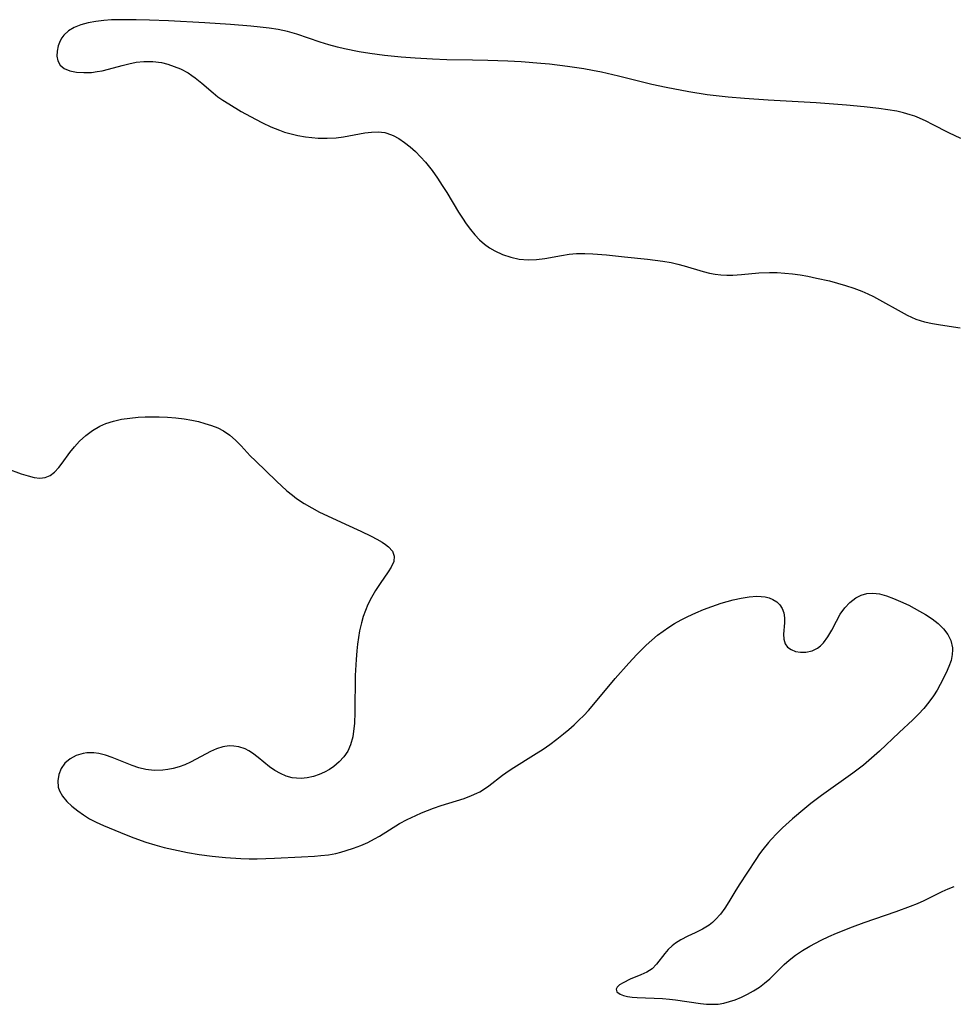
# Model space of a CAD drawing. Header units: metres. Extents: x 1073367 to 1082519, y 1569854 to 1574957.
# Tile 464 of 656: x 1078022 to 1078217, y 1572360 to 1572565. Entities that reach past the tile are written whole.
import ezdxf

# ---------------------------------------------------------------- set-up
doc = ezdxf.new("R2010")
doc.units = ezdxf.units.M
doc.layers.add('CGG_CurvaNivelLidar_v1', color=253, linetype='Continuous', lineweight=30)

msp = doc.modelspace()

# ---------------------------------------------------------------- linework, layer by layer
at = {"layer": 'CGG_CurvaNivelLidar_v1'}
for p, q in [((1078036.6495, 1572564.4121, 72), (1078035.1395, 1572563.9807, 72)), ((1078038.231, 1572564.7126, 72), (1078036.6495, 1572564.4121, 72)), ((1078039.8977, 1572564.9095, 72), (1078038.231, 1572564.7126, 72)), ((1078041.5582, 1572565.0208, 72), (1078039.8977, 1572564.9095, 72)), ((1078043.2505, 1572565.0738, 72), (1078041.5582, 1572565.0208, 72)), ((1078046.691, 1572565.0634, 72), (1078043.2505, 1572565.0738, 72)), ((1078049.4687, 1572564.9871, 72), (1078046.691, 1572565.0634, 72)), ((1078053.3899, 1572564.8281, 72), (1078049.4687, 1572564.9871, 72)), ((1078060.9892, 1572564.4096, 72), (1078053.3899, 1572564.8281, 72)), ((1078066.3276, 1572564.0624, 72), (1078060.9892, 1572564.4096, 72)), ((1078070.6215, 1572563.7314, 72), (1078066.3276, 1572564.0624, 72)), ((1078032.5645, 1572562.7161, 72), (1078031.6025, 1572561.8584, 72)), ((1078033.7629, 1572563.418, 72), (1078032.5645, 1572562.7161, 72)), ((1078035.1395, 1572563.9807, 72), (1078033.7629, 1572563.418, 72)), ((1078072.5261, 1572563.5465, 72), (1078070.6215, 1572563.7314, 72)), ((1078074.4148, 1572563.3164, 72), (1078072.5261, 1572563.5465, 72)), ((1078076.2826, 1572563.0195, 72), (1078074.4148, 1572563.3164, 72)), ((1078078.2635, 1572562.5943, 72), (1078076.2826, 1572563.0195, 72)), ((1078080.191, 1572562.0404, 72), (1078078.2635, 1572562.5943, 72)), ((1078085.0455, 1572560.3851, 72), (1078080.191, 1572562.0404, 72)), ((1078030.8196, 1572560.6338, 72), (1078030.4226, 1572559.5896, 72)), ((1078031.1671, 1572561.2701, 72), (1078030.8196, 1572560.6338, 72)), ((1078031.6025, 1572561.8584, 72), (1078031.1671, 1572561.2701, 72)), ((1078086.8281, 1572559.8406, 72), (1078085.0455, 1572560.3851, 72)), ((1078030.194, 1572558.5185, 72), (1078030.1488, 1572557.4728, 72)), ((1078030.4226, 1572559.5896, 72), (1078030.194, 1572558.5185, 72)), ((1078088.6335, 1572559.3553, 72), (1078086.8281, 1572559.8406, 72)), ((1078090.1449, 1572558.9971, 72), (1078088.6335, 1572559.3553, 72)), ((1078093.1988, 1572558.3859, 72), (1078090.1449, 1572558.9971, 72)), ((1078095.4411, 1572558.0164, 72), (1078093.1988, 1572558.3859, 72)), ((1078098.5005, 1572557.5942, 72), (1078095.4411, 1572558.0164, 72)), ((1078030.1488, 1572557.4728, 72), (1078030.3144, 1572556.506, 72)), ((1078030.3144, 1572556.506, 72), (1078030.7857, 1572555.6066, 72)), ((1078043.7181, 1572555.5346, 72), (1078045.1259, 1572555.883, 72)), ((1078045.1259, 1572555.883, 72), (1078046.7017, 1572556.1838, 72)), ((1078046.7017, 1572556.1838, 72), (1078048.2822, 1572556.3555, 72)), ((1078048.2822, 1572556.3555, 72), (1078050.116, 1572556.3508, 72)), ((1078050.116, 1572556.3508, 72), (1078051.9206, 1572556.1227, 72)), ((1078051.9206, 1572556.1227, 72), (1078053.2937, 1572555.791, 72)), ((1078053.2937, 1572555.791, 72), (1078054.6291, 1572555.3417, 72)), ((1078101.9692, 1572557.2296, 72), (1078098.5005, 1572557.5942, 72)), ((1078104.8924, 1572557.0231, 72), (1078101.9692, 1572557.2296, 72)), ((1078108.4922, 1572556.8278, 72), (1078104.8924, 1572557.0231, 72)), ((1078111.4648, 1572556.7291, 72), (1078108.4922, 1572556.8278, 72)), ((1078116.8121, 1572556.6565, 72), (1078111.4648, 1572556.7291, 72)), ((1078120.0091, 1572556.5736, 72), (1078116.8121, 1572556.6565, 72)), ((1078124.1908, 1572556.4225, 72), (1078120.0091, 1572556.5736, 72)), ((1078127.0102, 1572556.2759, 72), (1078124.1908, 1572556.4225, 72)), ((1078131.0691, 1572555.9602, 72), (1078127.0102, 1572556.2759, 72)), ((1078132.9253, 1572555.7713, 72), (1078131.0691, 1572555.9602, 72)), ((1078030.7857, 1572555.6066, 72), (1078031.6516, 1572554.9008, 72)), ((1078031.6516, 1572554.9008, 72), (1078032.8197, 1572554.4217, 72)), ((1078032.8197, 1572554.4217, 72), (1078034.2027, 1572554.1367, 72)), ((1078034.2027, 1572554.1367, 72), (1078035.7316, 1572554.0268, 72)), ((1078035.7316, 1572554.0268, 72), (1078037.3514, 1572554.0862, 72)), ((1078037.3514, 1572554.0862, 72), (1078038.5296, 1572554.2352, 72)), ((1078038.5296, 1572554.2352, 72), (1078039.5563, 1572554.4351, 72)), ((1078039.5563, 1572554.4351, 72), (1078040.9326, 1572554.7717, 72)), ((1078040.9326, 1572554.7717, 72), (1078043.7181, 1572555.5346, 72)), ((1078054.6291, 1572555.3417, 72), (1078055.9212, 1572554.7912, 72)), ((1078055.9212, 1572554.7912, 72), (1078057.4834, 1572553.9568, 72)), ((1078057.4834, 1572553.9568, 72), (1078058.3031, 1572553.4208, 72)), ((1078136.627, 1572555.3221, 72), (1078132.9253, 1572555.7713, 72)), ((1078140.0779, 1572554.8111, 72), (1078136.627, 1572555.3221, 72)), ((1078141.8951, 1572554.4836, 72), (1078140.0779, 1572554.8111, 72)), ((1078143.7045, 1572554.1162, 72), (1078141.8951, 1572554.4836, 72)), ((1078147.3005, 1572553.2837, 72), (1078143.7045, 1572554.1162, 72)), ((1078058.3031, 1572553.4208, 72), (1078058.9656, 1572552.9327, 72)), ((1078058.9656, 1572552.9327, 72), (1078060.3533, 1572551.8101, 72)), ((1078060.3533, 1572551.8101, 72), (1078062.7195, 1572549.8058, 72)), ((1078154.2152, 1572551.5517, 72), (1078147.3005, 1572553.2837, 72)), ((1078062.7195, 1572549.8058, 72), (1078063.7401, 1572549.0059, 72)), ((1078157.2138, 1572550.8961, 72), (1078154.2152, 1572551.5517, 72)), ((1078161.9448, 1572550.0263, 72), (1078157.2138, 1572550.8961, 72)), ((1078165.7764, 1572549.4293, 72), (1078161.9448, 1572550.0263, 72)), ((1078063.7401, 1572549.0059, 72), (1078064.7358, 1572548.3032, 72)), ((1078064.7358, 1572548.3032, 72), (1078065.9856, 1572547.4918, 72)), ((1078170.1489, 1572548.9311, 72), (1078165.7764, 1572549.4293, 72)), ((1078173.5996, 1572548.6375, 72), (1078170.1489, 1572548.9311, 72)), ((1078178.512, 1572548.3077, 72), (1078173.5996, 1572548.6375, 72)), ((1078188.5174, 1572547.7511, 72), (1078178.512, 1572548.3077, 72)), ((1078194.8332, 1572547.2725, 72), (1078188.5174, 1572547.7511, 72)), ((1078065.9856, 1572547.4918, 72), (1078068.5905, 1572545.9492, 72)), ((1078068.5905, 1572545.9492, 72), (1078071.5904, 1572544.3145, 72)), ((1078198.5067, 1572546.9271, 72), (1078194.8332, 1572547.2725, 72)), ((1078201.5896, 1572546.5752, 72), (1078198.5067, 1572546.9271, 72)), ((1078203.487, 1572546.3035, 72), (1078201.5896, 1572546.5752, 72)), ((1078205.3598, 1572545.9644, 72), (1078203.487, 1572546.3035, 72)), ((1078206.7612, 1572545.6433, 72), (1078205.3598, 1572545.9644, 72)), ((1078208.138, 1572545.2513, 72), (1078206.7612, 1572545.6433, 72)), ((1078071.5904, 1572544.3145, 72), (1078073.0343, 1572543.5776, 72)), ((1078073.0343, 1572543.5776, 72), (1078074.779, 1572542.751, 72)), ((1078209.1033, 1572544.9201, 72), (1078208.138, 1572545.2513, 72)), ((1078210.0529, 1572544.547, 72), (1078209.1033, 1572544.9201, 72)), ((1078211.4357, 1572543.9242, 72), (1078210.0529, 1572544.547, 72)), ((1078212.7952, 1572543.2425, 72), (1078211.4357, 1572543.9242, 72)), ((1078074.779, 1572542.751, 72), (1078076.5562, 1572542.0183, 72)), ((1078076.5562, 1572542.0183, 72), (1078077.6397, 1572541.6423, 72)), ((1078077.6397, 1572541.6423, 72), (1078078.7379, 1572541.3168, 72)), ((1078089.9309, 1572540.6338, 72), (1078094.3596, 1572541.4558, 72)), ((1078094.3596, 1572541.4558, 72), (1078095.7564, 1572541.6432, 72)), ((1078095.7564, 1572541.6432, 72), (1078097.1192, 1572541.6965, 72)), ((1078097.1192, 1572541.6965, 72), (1078097.8303, 1572541.6479, 72)), ((1078097.8303, 1572541.6479, 72), (1078098.5538, 1572541.5272, 72)), ((1078098.5538, 1572541.5272, 72), (1078098.9841, 1572541.4178, 72)), ((1078098.9841, 1572541.4178, 72), (1078100.252, 1572540.9416, 72)), ((1078216.1863, 1572541.4637, 72), (1078212.7952, 1572543.2425, 72)), ((1078218.7125, 1572540.2924, 72), (1078216.1863, 1572541.4637, 72)), ((1078078.7379, 1572541.3168, 72), (1078080.3644, 1572540.9316, 72)), ((1078080.3644, 1572540.9316, 72), (1078082.0083, 1572540.6444, 72)), ((1078082.0083, 1572540.6444, 72), (1078083.3212, 1572540.4815, 72)), ((1078083.3212, 1572540.4815, 72), (1078084.6355, 1572540.3774, 72)), ((1078084.6355, 1572540.3774, 72), (1078086.5063, 1572540.3372, 72)), ((1078086.5063, 1572540.3372, 72), (1078088.3592, 1572540.435, 72)), ((1078088.3592, 1572540.435, 72), (1078089.9309, 1572540.6338, 72)), ((1078100.252, 1572540.9416, 72), (1078101.4799, 1572540.2814, 72)), ((1078101.4799, 1572540.2814, 72), (1078102.6726, 1572539.4748, 72)), ((1078102.6726, 1572539.4748, 72), (1078103.8322, 1572538.551, 72)), ((1078103.8322, 1572538.551, 72), (1078104.9298, 1572537.5595, 72)), ((1078104.9298, 1572537.5595, 72), (1078105.9938, 1572536.4918, 72)), ((1078105.9938, 1572536.4918, 72), (1078107.0199, 1572535.3569, 72)), ((1078107.0199, 1572535.3569, 72), (1078108.4314, 1572533.5951, 72)), ((1078108.4314, 1572533.5951, 72), (1078109.5588, 1572531.9983, 72)), ((1078109.5588, 1572531.9983, 72), (1078110.5297, 1572530.5124, 72)), ((1078110.5297, 1572530.5124, 72), (1078111.471, 1572528.9982, 72)), ((1078111.471, 1572528.9982, 72), (1078113.9241, 1572524.9157, 72)), ((1078113.9241, 1572524.9157, 72), (1078114.7112, 1572523.668, 72)), ((1078114.7112, 1572523.668, 72), (1078115.525, 1572522.4648, 72)), ((1078115.525, 1572522.4648, 72), (1078116.3797, 1572521.311, 72)), ((1078116.3797, 1572521.311, 72), (1078117.3051, 1572520.1969, 72)), ((1078117.3051, 1572520.1969, 72), (1078118.2911, 1572519.1653, 72)), ((1078118.2911, 1572519.1653, 72), (1078119.3483, 1572518.2363, 72)), ((1078119.3483, 1572518.2363, 72), (1078120.3937, 1572517.4869, 72)), ((1078120.3937, 1572517.4869, 72), (1078121.4987, 1572516.8385, 72)), ((1078121.4987, 1572516.8385, 72), (1078123.1201, 1572516.0944, 72)), ((1078123.1201, 1572516.0944, 72), (1078124.8099, 1572515.5318, 72)), ((1078124.8099, 1572515.5318, 72), (1078126.5469, 1572515.157, 72)), ((1078126.5469, 1572515.157, 72), (1078128.4156, 1572514.9905, 72)), ((1078128.4156, 1572514.9905, 72), (1078130.145, 1572515.0601, 72)), ((1078130.145, 1572515.0601, 72), (1078131.8866, 1572515.2805, 72)), ((1078131.8866, 1572515.2805, 72), (1078135.3992, 1572515.8961, 72)), ((1078135.3992, 1572515.8961, 72), (1078136.96, 1572516.1368, 72)), ((1078136.96, 1572516.1368, 72), (1078138.5311, 1572516.2958, 72)), ((1078138.5311, 1572516.2958, 72), (1078140.2295, 1572516.338, 72)), ((1078140.2295, 1572516.338, 72), (1078141.94, 1572516.2713, 72)), ((1078141.94, 1572516.2713, 72), (1078144.7964, 1572516.0124, 72)), ((1078144.7964, 1572516.0124, 72), (1078148.5353, 1572515.5826, 72)), ((1078148.5353, 1572515.5826, 72), (1078153.3651, 1572515.1001, 72)), ((1078153.3651, 1572515.1001, 72), (1078156.5255, 1572514.7018, 72)), ((1078156.5255, 1572514.7018, 72), (1078158.2363, 1572514.3983, 72)), ((1078158.2363, 1572514.3983, 72), (1078159.6468, 1572514.0772, 72)), ((1078159.6468, 1572514.0772, 72), (1078160.9791, 1572513.7167, 72)), ((1078160.9791, 1572513.7167, 72), (1078164.9349, 1572512.5453, 72)), ((1078164.9349, 1572512.5453, 72), (1078166.2574, 1572512.218, 72)), ((1078166.2574, 1572512.218, 72), (1078167.452, 1572511.9925, 72)), ((1078167.452, 1572511.9925, 72), (1078168.6559, 1572511.8469, 72)), ((1078168.6559, 1572511.8469, 72), (1078169.9039, 1572511.789, 72)), ((1078169.9039, 1572511.789, 72), (1078171.1599, 1572511.8073, 72)), ((1078171.1599, 1572511.8073, 72), (1078172.9488, 1572511.9206, 72)), ((1078172.9488, 1572511.9206, 72), (1078176.5611, 1572512.2423, 72)), ((1078176.5611, 1572512.2423, 72), (1078178.8096, 1572512.3471, 72)), ((1078178.8096, 1572512.3471, 72), (1078180.3999, 1572512.3202, 72)), ((1078180.3999, 1572512.3202, 72), (1078181.9952, 1572512.2174, 72)), ((1078181.9952, 1572512.2174, 72), (1078183.5924, 1572512.0503, 72)), ((1078183.5924, 1572512.0503, 72), (1078185.1884, 1572511.8271, 72)), ((1078185.1884, 1572511.8271, 72), (1078186.78, 1572511.553, 72)), ((1078186.78, 1572511.553, 72), (1078188.5609, 1572511.1928, 72)), ((1078188.5609, 1572511.1928, 72), (1078191.2886, 1572510.5751, 72)), ((1078191.2886, 1572510.5751, 72), (1078192.9872, 1572510.1378, 72)), ((1078192.9872, 1572510.1378, 72), (1078194.6668, 1572509.6582, 72)), ((1078194.6668, 1572509.6582, 72), (1078196.3893, 1572509.1062, 72)), ((1078196.3893, 1572509.1062, 72), (1078198.0701, 1572508.4716, 72)), ((1078198.0701, 1572508.4716, 72), (1078199.3032, 1572507.9209, 72)), ((1078199.3032, 1572507.9209, 72), (1078200.5099, 1572507.3203, 72)), ((1078200.5099, 1572507.3203, 72), (1078207.5285, 1572503.4398, 72)), ((1078207.5285, 1572503.4398, 72), (1078208.4073, 1572503.009, 72)), ((1078208.4073, 1572503.009, 72), (1078209.2995, 1572502.6346, 72)), ((1078209.2995, 1572502.6346, 72), (1078210.2075, 1572502.3342, 72)), ((1078210.2075, 1572502.3342, 72), (1078211.1427, 1572502.0859, 72)), ((1078211.1427, 1572502.0859, 72), (1078212.7586, 1572501.7365, 72)), ((1078212.7586, 1572501.7365, 72), (1078214.4255, 1572501.4424, 72)), ((1078214.4255, 1572501.4424, 72), (1078218.5276, 1572500.8264, 72)), ((1078043.6085, 1572481.7238, 71.5), (1078045.3171, 1572481.9772, 71.5)), ((1078045.3171, 1572481.9772, 71.5), (1078047.0557, 1572482.1465, 71.5)), ((1078047.0557, 1572482.1465, 71.5), (1078048.5142, 1572482.2329, 71.5)), ((1078048.5142, 1572482.2329, 71.5), (1078049.7355, 1572482.2625, 71.5)), ((1078049.7355, 1572482.2625, 71.5), (1078051.4829, 1572482.244, 71.5)), ((1078051.4829, 1572482.244, 71.5), (1078053.2276, 1572482.1613, 71.5)), ((1078053.2276, 1572482.1613, 71.5), (1078054.9608, 1572482.016, 71.5)), ((1078054.9608, 1572482.016, 71.5), (1078056.6729, 1572481.8039, 71.5)), ((1078037.5641, 1572479.4207, 71.5), (1078039.0983, 1572480.3071, 71.5)), ((1078039.0983, 1572480.3071, 71.5), (1078040.3432, 1572480.8524, 71.5)), ((1078040.3432, 1572480.8524, 71.5), (1078041.9445, 1572481.3603, 71.5)), ((1078041.9445, 1572481.3603, 71.5), (1078043.6085, 1572481.7238, 71.5)), ((1078056.6729, 1572481.8039, 71.5), (1078058.2509, 1572481.5361, 71.5)), ((1078058.2509, 1572481.5361, 71.5), (1078059.653, 1572481.2306, 71.5)), ((1078059.653, 1572481.2306, 71.5), (1078061.0182, 1572480.8746, 71.5)), ((1078061.0182, 1572480.8746, 71.5), (1078062.3776, 1572480.4573, 71.5)), ((1078062.3776, 1572480.4573, 71.5), (1078063.6757, 1572479.9583, 71.5)), ((1078063.6757, 1572479.9583, 71.5), (1078064.8942, 1572479.3349, 71.5)), ((1078034.8502, 1572477.179, 71.5), (1078036.144, 1572478.3692, 71.5)), ((1078036.144, 1572478.3692, 71.5), (1078037.5641, 1572479.4207, 71.5)), ((1078064.8942, 1572479.3349, 71.5), (1078066.1898, 1572478.4204, 71.5)), ((1078066.1898, 1572478.4204, 71.5), (1078067.3958, 1572477.3428, 71.5)), ((1078032.8384, 1572474.7778, 71.5), (1078033.7974, 1572476.0032, 71.5)), ((1078033.7974, 1572476.0032, 71.5), (1078034.8502, 1572477.179, 71.5)), ((1078067.3958, 1572477.3428, 71.5), (1078068.5531, 1572476.16, 71.5)), ((1078068.5531, 1572476.16, 71.5), (1078070.4699, 1572474.1131, 71.5)), ((1078031.2501, 1572472.5671, 71.5), (1078032.8384, 1572474.7778, 71.5)), ((1078070.4699, 1572474.1131, 71.5), (1078071.5341, 1572473.04, 71.5)), ((1078029.6558, 1572470.7301, 71.5), (1078030.5421, 1572471.655, 71.5)), ((1078030.5421, 1572471.655, 71.5), (1078031.2501, 1572472.5671, 71.5)), ((1078071.5341, 1572473.04, 71.5), (1078075.9397, 1572468.833, 71.5)), ((1078019.707, 1572471.4697, 71.5), (1078022.7122, 1572470.3654, 71.5)), ((1078022.7122, 1572470.3654, 71.5), (1078024.1377, 1572469.9133, 71.5)), ((1078024.1377, 1572469.9133, 71.5), (1078025.3847, 1572469.6042, 71.5)), ((1078025.3847, 1572469.6042, 71.5), (1078026.561, 1572469.4655, 71.5)), ((1078026.561, 1572469.4655, 71.5), (1078027.6619, 1572469.5785, 71.5)), ((1078027.6619, 1572469.5785, 71.5), (1078028.6976, 1572470.0159, 71.5)), ((1078028.6976, 1572470.0159, 71.5), (1078029.6558, 1572470.7301, 71.5)), ((1078075.9397, 1572468.833, 71.5), (1078078.1244, 1572466.824, 71.5)), ((1078078.1244, 1572466.824, 71.5), (1078079.2652, 1572465.8756, 71.5)), ((1078079.2652, 1572465.8756, 71.5), (1078080.1378, 1572465.2158, 71.5)), ((1078080.1378, 1572465.2158, 71.5), (1078081.7083, 1572464.1615, 71.5)), ((1078081.7083, 1572464.1615, 71.5), (1078083.295, 1572463.2282, 71.5)), ((1078083.295, 1572463.2282, 71.5), (1078084.9282, 1572462.3675, 71.5)), ((1078084.9282, 1572462.3675, 71.5), (1078086.5937, 1572461.5688, 71.5)), ((1078086.5937, 1572461.5688, 71.5), (1078090.3538, 1572459.8829, 71.5)), ((1078090.3538, 1572459.8829, 71.5), (1078093.5026, 1572458.4091, 71.5)), ((1078093.5026, 1572458.4091, 71.5), (1078095.6649, 1572457.3483, 71.5)), ((1078095.6649, 1572457.3483, 71.5), (1078096.8765, 1572456.7106, 71.5)), ((1078096.8765, 1572456.7106, 71.5), (1078097.9856, 1572456.072, 71.5)), ((1078097.9856, 1572456.072, 71.5), (1078098.7059, 1572455.6038, 71.5)), ((1078098.7059, 1572455.6038, 71.5), (1078099.3349, 1572455.1154, 71.5)), ((1078099.3349, 1572455.1154, 71.5), (1078100.1414, 1572454.1963, 71.5)), ((1078100.1414, 1572454.1963, 71.5), (1078100.5169, 1572453.1792, 71.5)), ((1078100.5169, 1572453.1792, 71.5), (1078100.3897, 1572452.0825, 71.5)), ((1078100.3897, 1572452.0825, 71.5), (1078099.8715, 1572450.9081, 71.5)), ((1078099.2689, 1572449.9206, 71.5), (1078097.5722, 1572447.4809, 71.5)), ((1078099.8715, 1572450.9081, 71.5), (1078099.2689, 1572449.9206, 71.5)), ((1078097.5722, 1572447.4809, 71.5), (1078096.5754, 1572445.9841, 71.5)), ((1078096.5754, 1572445.9841, 71.5), (1078095.7478, 1572444.5792, 71.5)), ((1078196.7743, 1572444.4776, 71.5), (1078197.8999, 1572445.063, 71.5)), ((1078197.8999, 1572445.063, 71.5), (1078199.0926, 1572445.4072, 71.5)), ((1078199.0926, 1572445.4072, 71.5), (1078200.3712, 1572445.4723, 71.5)), ((1078200.3712, 1572445.4723, 71.5), (1078201.7007, 1572445.2969, 71.5)), ((1078201.7007, 1572445.2969, 71.5), (1078203.1552, 1572444.913, 71.5)), ((1078203.1552, 1572444.913, 71.5), (1078204.6396, 1572444.3788, 71.5)), ((1078095.0041, 1572443.0971, 71.5), (1078094.4899, 1572441.865, 71.5)), ((1078095.7478, 1572444.5792, 71.5), (1078095.0041, 1572443.0971, 71.5)), ((1078166.721, 1572442.682, 71.5), (1078168.6885, 1572443.3475, 71.5)), ((1078168.6885, 1572443.3475, 71.5), (1078171.2181, 1572444.0585, 71.5)), ((1078171.2181, 1572444.0585, 71.5), (1078172.9017, 1572444.4288, 71.5)), ((1078172.9017, 1572444.4288, 71.5), (1078174.5401, 1572444.6865, 71.5)), ((1078174.5401, 1572444.6865, 71.5), (1078176.1084, 1572444.8003, 71.5)), ((1078176.1084, 1572444.8003, 71.5), (1078177.0197, 1572444.7803, 71.5)), ((1078177.0197, 1572444.7803, 71.5), (1078177.8857, 1572444.6744, 71.5)), ((1078177.8857, 1572444.6744, 71.5), (1078178.7216, 1572444.4605, 71.5)), ((1078178.7216, 1572444.4605, 71.5), (1078179.4873, 1572444.1422, 71.5)), ((1078179.4873, 1572444.1422, 71.5), (1078180.2886, 1572443.6346, 71.5)), ((1078180.2886, 1572443.6346, 71.5), (1078180.9476, 1572443.0017, 71.5)), ((1078180.9476, 1572443.0017, 71.5), (1078181.4373, 1572442.2565, 71.5)), ((1078194.4652, 1572442.3974, 71.5), (1078195.5529, 1572443.5466, 71.5)), ((1078195.5529, 1572443.5466, 71.5), (1078196.7743, 1572444.4776, 71.5)), ((1078204.6396, 1572444.3788, 71.5), (1078206.1408, 1572443.7364, 71.5)), ((1078206.1408, 1572443.7364, 71.5), (1078207.8184, 1572442.9349, 71.5)), ((1078207.8184, 1572442.9349, 71.5), (1078210.0966, 1572441.7332, 71.5)), ((1078094.4899, 1572441.865, 71.5), (1078094.0464, 1572440.5933, 71.5)), ((1078161.7459, 1572440.6007, 71.5), (1078163.3858, 1572441.3505, 71.5)), ((1078163.3858, 1572441.3505, 71.5), (1078165.0471, 1572442.0446, 71.5)), ((1078165.0471, 1572442.0446, 71.5), (1078166.721, 1572442.682, 71.5)), ((1078181.4373, 1572442.2565, 71.5), (1078181.7569, 1572441.3351, 71.5)), ((1078181.7569, 1572441.3351, 71.5), (1078181.896, 1572440.336, 71.5)), ((1078192.7297, 1572439.6489, 71.5), (1078193.5363, 1572441.0752, 71.5)), ((1078193.5363, 1572441.0752, 71.5), (1078194.4652, 1572442.3974, 71.5)), ((1078210.0966, 1572441.7332, 71.5), (1078211.3557, 1572440.9894, 71.5)), ((1078211.3557, 1572440.9894, 71.5), (1078212.716, 1572440.0906, 71.5)), ((1078093.6726, 1572439.2887, 71.5), (1078093.2915, 1572437.5885, 71.5)), ((1078094.0464, 1572440.5933, 71.5), (1078093.6726, 1572439.2887, 71.5)), ((1078157.7649, 1572438.38, 71.5), (1078158.9793, 1572439.139, 71.5)), ((1078158.9793, 1572439.139, 71.5), (1078160.3457, 1572439.8992, 71.5)), ((1078160.3457, 1572439.8992, 71.5), (1078161.7459, 1572440.6007, 71.5)), ((1078181.9059, 1572439.3008, 71.5), (1078181.7363, 1572436.9226, 71.5)), ((1078181.896, 1572440.336, 71.5), (1078181.9059, 1572439.3008, 71.5)), ((1078191.7784, 1572437.7748, 71.5), (1078192.7297, 1572439.6489, 71.5)), ((1078212.716, 1572440.0906, 71.5), (1078213.9618, 1572439.1149, 71.5)), ((1078213.9618, 1572439.1149, 71.5), (1078215.0621, 1572438.025, 71.5)), ((1078093.2915, 1572437.5885, 71.5), (1078093.0449, 1572436.2143, 71.5)), ((1078154.2328, 1572435.6689, 71.5), (1078155.4493, 1572436.693, 71.5)), ((1078155.4493, 1572436.693, 71.5), (1078156.5879, 1572437.5635, 71.5)), ((1078156.5879, 1572437.5635, 71.5), (1078157.7649, 1572438.38, 71.5)), ((1078181.7363, 1572436.9226, 71.5), (1078181.761, 1572435.8484, 71.5)), ((1078190.9793, 1572436.3573, 71.5), (1078191.7784, 1572437.7748, 71.5)), ((1078215.0621, 1572438.025, 71.5), (1078215.958, 1572436.8403, 71.5)), ((1078215.958, 1572436.8403, 71.5), (1078216.6006, 1572435.5684, 71.5)), ((1078092.8412, 1572434.8235, 71.5), (1078092.6801, 1572433.4195, 71.5)), ((1078093.0449, 1572436.2143, 71.5), (1078092.8412, 1572434.8235, 71.5)), ((1078153.057, 1572434.5934, 71.5), (1078154.2328, 1572435.6689, 71.5)), ((1078181.761, 1572435.8484, 71.5), (1078182.0247, 1572434.8949, 71.5)), ((1078182.0247, 1572434.8949, 71.5), (1078182.5529, 1572434.2039, 71.5)), ((1078189.4419, 1572434.4813, 71.5), (1078190.0647, 1572435.1066, 71.5)), ((1078190.0647, 1572435.1066, 71.5), (1078190.9793, 1572436.3573, 71.5)), ((1078216.6006, 1572435.5684, 71.5), (1078216.9496, 1572434.0791, 71.5)), ((1078092.6801, 1572433.4195, 71.5), (1078092.5335, 1572431.6097, 71.5)), ((1078149.4371, 1572430.872, 71.5), (1078151.1112, 1572432.6567, 71.5)), ((1078151.1112, 1572432.6567, 71.5), (1078153.057, 1572434.5934, 71.5)), ((1078182.5529, 1572434.2039, 71.5), (1078183.3128, 1572433.6772, 71.5)), ((1078183.3128, 1572433.6772, 71.5), (1078184.2384, 1572433.3136, 71.5)), ((1078184.2384, 1572433.3136, 71.5), (1078185.272, 1572433.1218, 71.5)), ((1078185.272, 1572433.1218, 71.5), (1078186.3616, 1572433.121, 71.5)), ((1078186.3616, 1572433.121, 71.5), (1078187.6832, 1572433.4167, 71.5)), ((1078187.6832, 1572433.4167, 71.5), (1078188.7631, 1572433.9624, 71.5)), ((1078188.7631, 1572433.9624, 71.5), (1078189.4419, 1572434.4813, 71.5)), ((1078216.9192, 1572432.6726, 71.5), (1078216.6497, 1572431.4125, 71.5)), ((1078216.9757, 1572433.6183, 71.5), (1078216.9192, 1572432.6726, 71.5)), ((1078216.9496, 1572434.0791, 71.5), (1078216.9757, 1572433.6183, 71.5)), ((1078092.5335, 1572431.6097, 71.5), (1078092.3844, 1572428.2821, 71.5)), ((1078146.5857, 1572427.6577, 71.5), (1078149.4371, 1572430.872, 71.5)), ((1078216.6497, 1572431.4125, 71.5), (1078216.2106, 1572430.1418, 71.5)), ((1078215.6514, 1572428.8598, 71.5), (1078214.3935, 1572426.3858, 71.5)), ((1078216.2106, 1572430.1418, 71.5), (1078215.6514, 1572428.8598, 71.5)), ((1078092.3844, 1572428.2821, 71.5), (1078092.3176, 1572420.6623, 71.5)), ((1078142.1656, 1572422.3359, 71.5), (1078146.5857, 1572427.6577, 71.5)), ((1078213.7281, 1572425.2094, 71.5), (1078213.0039, 1572424.0511, 71.5)), ((1078214.3935, 1572426.3858, 71.5), (1078213.7281, 1572425.2094, 71.5)), ((1078141.0068, 1572421.019, 71.5), (1078142.1656, 1572422.3359, 71.5)), ((1078212.0437, 1572422.7069, 71.5), (1078210.9866, 1572421.4181, 71.5)), ((1078213.0039, 1572424.0511, 71.5), (1078212.0437, 1572422.7069, 71.5)), ((1078092.3176, 1572420.6623, 71.5), (1078092.2072, 1572418.2841, 71.5)), ((1078140.0348, 1572419.9684, 71.5), (1078141.0068, 1572421.019, 71.5)), ((1078210.9866, 1572421.4181, 71.5), (1078209.8664, 1572420.2129, 71.5)), ((1078092.2072, 1572418.2841, 71.5), (1078092.1089, 1572417.2378, 71.5)), ((1078138.0074, 1572417.9719, 71.5), (1078139.0371, 1572418.95, 71.5)), ((1078139.0371, 1572418.95, 71.5), (1078140.0348, 1572419.9684, 71.5)), ((1078208.6856, 1572419.0509, 71.5), (1078205.851, 1572416.4232, 71.5)), ((1078209.8664, 1572420.2129, 71.5), (1078208.6856, 1572419.0509, 71.5)), ((1078092.1089, 1572417.2378, 71.5), (1078091.8475, 1572415.4878, 71.5)), ((1078135.8201, 1572416.11, 71.5), (1078136.9262, 1572417.025, 71.5)), ((1078136.9262, 1572417.025, 71.5), (1078138.0074, 1572417.9719, 71.5)), ((1078205.851, 1572416.4232, 71.5), (1078201.7367, 1572412.5105, 71.5)), ((1078091.8475, 1572415.4878, 71.5), (1078091.4011, 1572413.8404, 71.5)), ((1078132.9643, 1572413.9, 71.5), (1078134.4063, 1572414.9837, 71.5)), ((1078134.4063, 1572414.9837, 71.5), (1078135.8201, 1572416.11, 71.5)), ((1078036.4068, 1572412.1282, 71.5), (1078035.5984, 1572412.003, 71.5)), ((1078037.2341, 1572412.1716, 71.5), (1078036.4068, 1572412.1282, 71.5)), ((1078037.8472, 1572412.1477, 71.5), (1078037.2341, 1572412.1716, 71.5)), ((1078038.9147, 1572411.9977, 71.5), (1078037.8472, 1572412.1477, 71.5)), ((1078062.1675, 1572412.4287, 71.5), (1078059.1759, 1572410.8038, 71.5)), ((1078063.4475, 1572412.9877, 71.5), (1078062.1675, 1572412.4287, 71.5)), ((1078064.7476, 1572413.39, 71.5), (1078063.4475, 1572412.9877, 71.5)), ((1078066.0574, 1572413.5909, 71.5), (1078064.7476, 1572413.39, 71.5)), ((1078067.0664, 1572413.5795, 71.5), (1078066.0574, 1572413.5909, 71.5)), ((1078068.0616, 1572413.418, 71.5), (1078067.0664, 1572413.5795, 71.5)), ((1078069.3869, 1572412.9576, 71.5), (1078068.0616, 1572413.418, 71.5)), ((1078070.184, 1572412.5483, 71.5), (1078069.3869, 1572412.9576, 71.5)), ((1078070.9548, 1572412.0628, 71.5), (1078070.184, 1572412.5483, 71.5)), ((1078072.1399, 1572411.1676, 71.5), (1078070.9548, 1572412.0628, 71.5)), ((1078090.8008, 1572412.516, 71.5), (1078090.0057, 1572411.3129, 71.5)), ((1078091.4011, 1572413.8404, 71.5), (1078090.8008, 1572412.516, 71.5)), ((1078130.1306, 1572411.9934, 71.5), (1078131.5586, 1572412.9237, 71.5)), ((1078131.5586, 1572412.9237, 71.5), (1078132.9643, 1572413.9, 71.5)), ((1078201.7367, 1572412.5105, 71.5), (1078199.5258, 1572410.5472, 71.5)), ((1078031.8104, 1572410.0079, 71.5), (1078031.029, 1572408.9107, 71.5)), ((1078032.8822, 1572410.9044, 71.5), (1078031.8104, 1572410.0079, 71.5)), ((1078034.1677, 1572411.5721, 71.5), (1078032.8822, 1572410.9044, 71.5)), ((1078035.5984, 1572412.003, 71.5), (1078034.1677, 1572411.5721, 71.5)), ((1078040.2731, 1572411.6514, 71.5), (1078038.9147, 1572411.9977, 71.5)), ((1078041.6418, 1572411.1834, 71.5), (1078040.2731, 1572411.6514, 71.5)), ((1078045.812, 1572409.5018, 71.5), (1078041.6418, 1572411.1834, 71.5)), ((1078058.0017, 1572410.2096, 71.5), (1078056.8187, 1572409.6821, 71.5)), ((1078059.1759, 1572410.8038, 71.5), (1078058.0017, 1572410.2096, 71.5)), ((1078074.496, 1572409.2461, 71.5), (1078072.1399, 1572411.1676, 71.5)), ((1078089.041, 1572410.2557, 71.5), (1078087.9342, 1572409.3324, 71.5)), ((1078090.0057, 1572411.3129, 71.5), (1078089.041, 1572410.2557, 71.5)), ((1078124.8918, 1572408.7456, 71.5), (1078130.1306, 1572411.9934, 71.5)), ((1078199.5258, 1572410.5472, 71.5), (1078198.3672, 1572409.5954, 71.5)), ((1078031.029, 1572408.9107, 71.5), (1078030.5266, 1572407.6664, 71.5)), ((1078047.2412, 1572409.0063, 71.5), (1078045.812, 1572409.5018, 71.5)), ((1078048.6899, 1572408.6496, 71.5), (1078047.2412, 1572409.0063, 71.5)), ((1078050.4433, 1572408.4716, 71.5), (1078048.6899, 1572408.6496, 71.5)), ((1078052.214, 1572408.5283, 71.5), (1078050.4433, 1572408.4716, 71.5)), ((1078053.2948, 1572408.6616, 71.5), (1078052.214, 1572408.5283, 71.5)), ((1078054.3651, 1572408.8734, 71.5), (1078053.2948, 1572408.6616, 71.5)), ((1078055.6055, 1572409.2294, 71.5), (1078054.3651, 1572408.8734, 71.5)), ((1078056.8187, 1572409.6821, 71.5), (1078055.6055, 1572409.2294, 71.5)), ((1078075.6018, 1572408.4777, 71.5), (1078074.496, 1572409.2461, 71.5)), ((1078076.7594, 1572407.8149, 71.5), (1078075.6018, 1572408.4777, 71.5)), ((1078085.9416, 1572408.1298, 71.5), (1078084.8749, 1572407.662, 71.5)), ((1078086.9657, 1572408.6879, 71.5), (1078085.9416, 1572408.1298, 71.5)), ((1078087.9342, 1572409.3324, 71.5), (1078086.9657, 1572408.6879, 71.5)), ((1078123.0857, 1572407.4734, 71.5), (1078123.8069, 1572408.0105, 71.5)), ((1078123.8069, 1572408.0105, 71.5), (1078124.8918, 1572408.7456, 71.5)), ((1078198.3672, 1572409.5954, 71.5), (1078196.1703, 1572407.9022, 71.5)), ((1078030.5266, 1572407.6664, 71.5), (1078030.3133, 1572406.3473, 71.5)), ((1078030.3133, 1572406.3473, 71.5), (1078030.4229, 1572405.0192, 71.5)), ((1078077.9627, 1572407.2923, 71.5), (1078076.7594, 1572407.8149, 71.5)), ((1078079.207, 1572406.9513, 71.5), (1078077.9627, 1572407.2923, 71.5)), ((1078080.1426, 1572406.8384, 71.5), (1078079.207, 1572406.9513, 71.5)), ((1078081.0919, 1572406.833, 71.5), (1078080.1426, 1572406.8384, 71.5)), ((1078082.3624, 1572406.9689, 71.5), (1078081.0919, 1572406.833, 71.5)), ((1078083.6293, 1572407.2495, 71.5), (1078082.3624, 1572406.9689, 71.5)), ((1078084.8749, 1572407.662, 71.5), (1078083.6293, 1572407.2495, 71.5)), ((1078120.2467, 1572405.2778, 71.5), (1078123.0857, 1572407.4734, 71.5)), ((1078196.1703, 1572407.9022, 71.5), (1078189.614, 1572403.2283, 71.5)), ((1078030.4229, 1572405.0192, 71.5), (1078030.6629, 1572404.251, 71.5)), ((1078030.6629, 1572404.251, 71.5), (1078031.297, 1572403.1046, 71.5)), ((1078117.7607, 1572403.746, 71.5), (1078118.3368, 1572404.0504, 71.5)), ((1078118.3368, 1572404.0504, 71.5), (1078119.1292, 1572404.5195, 71.5)), ((1078119.1292, 1572404.5195, 71.5), (1078120.2467, 1572405.2778, 71.5)), ((1078031.297, 1572403.1046, 71.5), (1078032.1821, 1572402.0225, 71.5)), ((1078032.1821, 1572402.0225, 71.5), (1078033.2557, 1572400.9989, 71.5)), ((1078110.2778, 1572401.1467, 71.5), (1078115.1075, 1572402.6523, 71.5)), ((1078115.1075, 1572402.6523, 71.5), (1078116.6507, 1572403.2357, 71.5)), ((1078116.6507, 1572403.2357, 71.5), (1078117.7607, 1572403.746, 71.5)), ((1078189.614, 1572403.2283, 71.5), (1078187.4219, 1572401.5564, 71.5)), ((1078033.2557, 1572400.9989, 71.5), (1078034.4694, 1572400.0311, 71.5)), ((1078034.4694, 1572400.0311, 71.5), (1078035.683, 1572399.1893, 71.5)), ((1078106.1995, 1572399.6317, 71.5), (1078108.674, 1572400.5921, 71.5)), ((1078108.674, 1572400.5921, 71.5), (1078110.2778, 1572401.1467, 71.5)), ((1078186.1328, 1572400.5157, 71.5), (1078183.6094, 1572398.3814, 71.5)), ((1078187.4219, 1572401.5564, 71.5), (1078186.1328, 1572400.5157, 71.5)), ((1078035.683, 1572399.1893, 71.5), (1078036.969, 1572398.4077, 71.5)), ((1078036.969, 1572398.4077, 71.5), (1078038.3177, 1572397.7014, 71.5)), ((1078038.3177, 1572397.7014, 71.5), (1078039.8843, 1572397.008, 71.5)), ((1078101.6202, 1572397.3845, 71.5), (1078103.2196, 1572398.2713, 71.5)), ((1078103.2196, 1572398.2713, 71.5), (1078104.9823, 1572399.1093, 71.5)), ((1078104.9823, 1572399.1093, 71.5), (1078106.1995, 1572399.6317, 71.5)), ((1078183.6094, 1572398.3814, 71.5), (1078181.5147, 1572396.5088, 71.5)), ((1078039.8843, 1572397.008, 71.5), (1078044.5898, 1572395.0786, 71.5)), ((1078097.4, 1572394.8003, 71.5), (1078101.6202, 1572397.3845, 71.5)), ((1078181.5147, 1572396.5088, 71.5), (1078180.2826, 1572395.3227, 71.5)), ((1078044.5898, 1572395.0786, 71.5), (1078046.1614, 1572394.4483, 71.5)), ((1078046.1614, 1572394.4483, 71.5), (1078048.6613, 1572393.5428, 71.5)), ((1078094.9655, 1572393.4838, 71.5), (1078096.3762, 1572394.2079, 71.5)), ((1078096.3762, 1572394.2079, 71.5), (1078097.4, 1572394.8003, 71.5)), ((1078179.1093, 1572394.0899, 71.5), (1078178.5736, 1572393.4779, 71.5)), ((1078180.2826, 1572395.3227, 71.5), (1078179.1093, 1572394.0899, 71.5)), ((1078048.6613, 1572393.5428, 71.5), (1078050.5643, 1572392.9564, 71.5)), ((1078050.5643, 1572392.9564, 71.5), (1078052.491, 1572392.4349, 71.5)), ((1078052.491, 1572392.4349, 71.5), (1078054.4346, 1572391.9691, 71.5)), ((1078054.4346, 1572391.9691, 71.5), (1078057.3927, 1572391.3639, 71.5)), ((1078089.3961, 1572391.4524, 71.5), (1078090.4696, 1572391.7561, 71.5)), ((1078090.4696, 1572391.7561, 71.5), (1078092.0037, 1572392.2607, 71.5)), ((1078092.0037, 1572392.2607, 71.5), (1078093.5048, 1572392.8364, 71.5)), ((1078093.5048, 1572392.8364, 71.5), (1078094.9655, 1572393.4838, 71.5)), ((1078177.4107, 1572392.0159, 71.5), (1078176.7137, 1572391.0569, 71.5)), ((1078178.5736, 1572393.4779, 71.5), (1078177.4107, 1572392.0159, 71.5)), ((1078057.3927, 1572391.3639, 71.5), (1078059.7821, 1572390.9638, 71.5)), ((1078059.7821, 1572390.9638, 71.5), (1078062.5443, 1572390.5945, 71.5)), ((1078062.5443, 1572390.5945, 71.5), (1078065.2959, 1572390.316, 71.5)), ((1078065.2959, 1572390.316, 71.5), (1078068.4787, 1572390.1101, 71.5)), ((1078068.4787, 1572390.1101, 71.5), (1078070.2109, 1572390.0699, 71.5)), ((1078070.2109, 1572390.0699, 71.5), (1078071.9428, 1572390.0759, 71.5)), ((1078071.9428, 1572390.0759, 71.5), (1078075.4989, 1572390.1846, 71.5)), ((1078075.4989, 1572390.1846, 71.5), (1078081.134, 1572390.4356, 71.5)), ((1078081.134, 1572390.4356, 71.5), (1078083.8687, 1572390.5882, 71.5)), ((1078083.8687, 1572390.5882, 71.5), (1078085.2226, 1572390.7068, 71.5)), ((1078085.2226, 1572390.7068, 71.5), (1078086.7764, 1572390.9079, 71.5)), ((1078086.7764, 1572390.9079, 71.5), (1078088.3091, 1572391.1913, 71.5)), ((1078088.3091, 1572391.1913, 71.5), (1078089.3961, 1572391.4524, 71.5)), ((1078175.9145, 1572389.8921, 71.5), (1078172.4601, 1572384.6263, 71.5)), ((1078176.7137, 1572391.0569, 71.5), (1078175.9145, 1572389.8921, 71.5)), ((1078172.4601, 1572384.6263, 71.5), (1078171.5676, 1572383.1786, 71.5)), ((1078214.7987, 1572383.2254, 71.5), (1078216.0287, 1572383.7805, 71.5)), ((1078216.0287, 1572383.7805, 71.5), (1078217.2758, 1572384.2808, 71.5)), ((1078171.5676, 1572383.1786, 71.5), (1078170.3315, 1572381.0557, 71.5)), ((1078209.647, 1572380.7613, 71.5), (1078211.042, 1572381.3854, 71.5)), ((1078211.042, 1572381.3854, 71.5), (1078214.7987, 1572383.2254, 71.5)), ((1078169.4769, 1572379.7469, 71.5), (1078168.5421, 1572378.5147, 71.5)), ((1078170.3315, 1572381.0557, 71.5), (1078169.4769, 1572379.7469, 71.5)), ((1078205.2028, 1572379.0383, 71.5), (1078208.2268, 1572380.1744, 71.5)), ((1078208.2268, 1572380.1744, 71.5), (1078209.647, 1572380.7613, 71.5)), ((1078167.5205, 1572377.387, 71.5), (1078166.8725, 1572376.784, 71.5)), ((1078168.5421, 1572378.5147, 71.5), (1078167.5205, 1572377.387, 71.5)), ((1078198.515, 1572376.7463, 71.5), (1078205.2028, 1572379.0383, 71.5)), ((1078164.7789, 1572375.3594, 71.5), (1078163.2886, 1572374.6185, 71.5)), ((1078166.1871, 1572376.2378, 71.5), (1078164.7789, 1572375.3594, 71.5)), ((1078166.8725, 1572376.784, 71.5), (1078166.1871, 1572376.2378, 71.5)), ((1078192.7914, 1572374.5421, 71.5), (1078196.0852, 1572375.8544, 71.5)), ((1078196.0852, 1572375.8544, 71.5), (1078198.515, 1572376.7463, 71.5)), ((1078160.3208, 1572373.1738, 71.5), (1078159.1418, 1572372.4239, 71.5)), ((1078161.7811, 1572373.9202, 71.5), (1078160.3208, 1572373.1738, 71.5)), ((1078163.2886, 1572374.6185, 71.5), (1078161.7811, 1572373.9202, 71.5)), ((1078187.1922, 1572371.8138, 71.5), (1078189.5932, 1572373.0884, 71.5)), ((1078189.5932, 1572373.0884, 71.5), (1078191.1764, 1572373.8375, 71.5)), ((1078191.1764, 1572373.8375, 71.5), (1078192.7914, 1572374.5421, 71.5)), ((1078157.6494, 1572371.1267, 71.5), (1078156.9182, 1572370.2946, 71.5)), ((1078158.4769, 1572371.9066, 71.5), (1078157.6494, 1572371.1267, 71.5)), ((1078159.1418, 1572372.4239, 71.5), (1078158.4769, 1572371.9066, 71.5)), ((1078185.6766, 1572370.923, 71.5), (1078187.1922, 1572371.8138, 71.5)), ((1078156.9182, 1572370.2946, 71.5), (1078155.2165, 1572368.0615, 71.5)), ((1078181.8152, 1572367.991, 71.5), (1078182.862, 1572368.93, 71.5)), ((1078182.862, 1572368.93, 71.5), (1078184.2251, 1572369.9707, 71.5)), ((1078184.2251, 1572369.9707, 71.5), (1078185.6766, 1572370.923, 71.5)), ((1078154.2846, 1572367.1268, 71.5), (1078153.1808, 1572366.4226, 71.5)), ((1078155.2165, 1572368.0615, 71.5), (1078154.2846, 1572367.1268, 71.5)), ((1078178.8265, 1572365.031, 71.5), (1078181.8152, 1572367.991, 71.5)), ((1078149.7108, 1572364.9385, 71.5), (1078148.2398, 1572364.1935, 71.5)), ((1078151.9477, 1572365.8646, 71.5), (1078149.7108, 1572364.9385, 71.5)), ((1078153.1808, 1572366.4226, 71.5), (1078151.9477, 1572365.8646, 71.5)), ((1078177.7643, 1572364.0992, 71.5), (1078178.8265, 1572365.031, 71.5)), ((1078147.0013, 1572363.3004, 71.5), (1078146.7736, 1572362.8517, 71.5)), ((1078146.7736, 1572362.8517, 71.5), (1078146.97, 1572362.2993, 71.5)), ((1078147.5165, 1572363.7439, 71.5), (1078147.0013, 1572363.3004, 71.5)), ((1078148.2398, 1572364.1935, 71.5), (1078147.5165, 1572363.7439, 71.5)), ((1078175.4584, 1572362.4996, 71.5), (1078176.6695, 1572363.2744, 71.5)), ((1078176.6695, 1572363.2744, 71.5), (1078177.7643, 1572364.0992, 71.5)), ((1078146.97, 1572362.2993, 71.5), (1078147.6235, 1572361.8076, 71.5)), ((1078147.6235, 1572361.8076, 71.5), (1078148.3241, 1572361.5353, 71.5)), ((1078148.3241, 1572361.5353, 71.5), (1078149.1795, 1572361.3314, 71.5)), ((1078149.1795, 1572361.3314, 71.5), (1078150.1468, 1572361.1893, 71.5)), ((1078150.1468, 1572361.1893, 71.5), (1078151.2073, 1572361.095, 71.5)), ((1078151.2073, 1572361.095, 71.5), (1078156.4293, 1572360.8798, 71.5)), ((1078156.4293, 1572360.8798, 71.5), (1078157.9496, 1572360.7616, 71.5)), ((1078157.9496, 1572360.7616, 71.5), (1078159.1957, 1572360.62, 71.5)), ((1078171.602, 1572360.6623, 71.5), (1078172.9103, 1572361.1977, 71.5)), ((1078172.9103, 1572361.1977, 71.5), (1078174.2003, 1572361.8096, 71.5)), ((1078174.2003, 1572361.8096, 71.5), (1078175.4584, 1572362.4996, 71.5)), ((1078159.1957, 1572360.62, 71.5), (1078164.3667, 1572359.8997, 71.5)), ((1078164.3667, 1572359.8997, 71.5), (1078165.6349, 1572359.7652, 71.5)), ((1078165.6349, 1572359.7652, 71.5), (1078166.8795, 1572359.7029, 71.5)), ((1078166.8795, 1572359.7029, 71.5), (1078168.102, 1572359.7551, 71.5)), ((1078168.102, 1572359.7551, 71.5), (1078169.2815, 1572359.9484, 71.5)), ((1078169.2815, 1572359.9484, 71.5), (1078170.4464, 1572360.2611, 71.5)), ((1078170.4464, 1572360.2611, 71.5), (1078171.602, 1572360.6623, 71.5))]:
    msp.add_line(p, q, dxfattribs=at)

doc.saveas('drawing.dxf')
